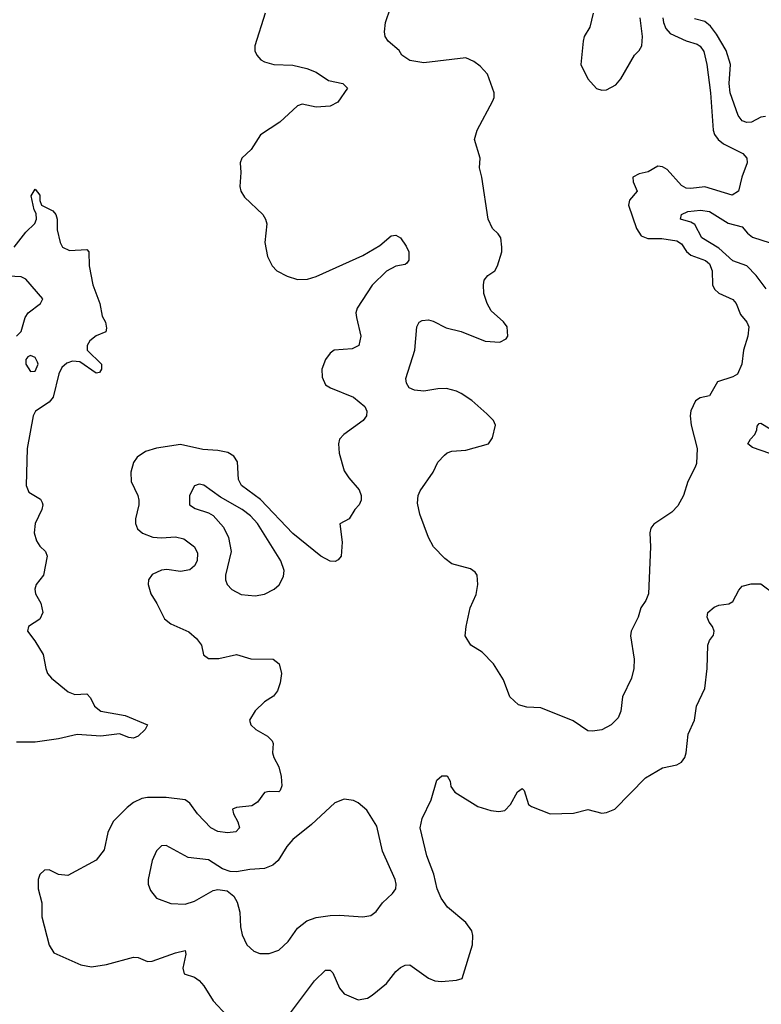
# Model space of a CAD drawing. Header units: inches. Extents: x 1603819 to 1745079, y 385938 to 533966.
# Tile 313 of 561: x 1734424 to 1737592, y 414516 to 418722. Entities that reach past the tile are written whole.
import ezdxf

# ---------------------------------------------------------------- set-up
doc = ezdxf.new("R2010")
doc.units = ezdxf.units.IN
doc.header["$MEASUREMENT"] = 0
doc.layers.add('B7431', color=7, linetype='Continuous')

msp = doc.modelspace()

# ---------------------------------------------------------------- linework, layer by layer
at = {"layer": 'B7431', "color": 5}
for points, elevation in [([(1735472.9, 418750), (1735427.8, 418610), (1735428.9, 418588.9), (1735436.3, 418570), (1735454, 418550), (1735470, 418542), (1735510, 418530.3), (1735590, 418527.4), (1735650, 418513.1), (1735690, 418498.5), (1735743, 418463), (1735804.7, 418450), (1735824.7, 418430), (1735783, 418370), (1735750, 418353), (1735690, 418348.9), (1735630, 418361.5), (1735610, 418353.5), (1735535.5, 418284.5), (1735451.7, 418230), (1735411.9, 418168.1), (1735372.4, 418130), (1735366, 418110), (1735368.7, 418070), (1735364.4, 418010), (1735368.2, 417990), (1735383.4, 417963.4), (1735462.8, 417890), (1735474, 417870), (1735479.1, 417850), (1735470.5, 417770), (1735483, 417710), (1735502, 417670), (1735522.8, 417650), (1735566, 417626), (1735610, 417612.9), (1735653.7, 417613.7), (1735690, 417624.5), (1735890, 417714.6), (1735962, 417758), (1736010, 417799.3), (1736030, 417802), (1736050.7, 417790), (1736075.1, 417755.1), (1736085.5, 417730), (1736085.5, 417694.5), (1736077.6, 417682.4), (1736070, 417676), (1736030, 417669.3), (1735990, 417647.8), (1735930, 417587.9), (1735864.6, 417490), (1735859.8, 417470), (1735861.8, 417450), (1735880.3, 417370), (1735872.2, 417330), (1735843.8, 417316.2), (1735767.7, 417310), (1735750, 417297.6), (1735730.3, 417270), (1735714.9, 417230), (1735715.1, 417195.1), (1735730, 417163), (1735750.8, 417150), (1735850, 417110.3), (1735898.4, 417070), (1735906.4, 417050), (1735905.5, 417030), (1735890.6, 417010), (1735808, 416950), (1735790.5, 416930), (1735784.9, 416910), (1735788.5, 416870), (1735810, 416794.8), (1735830, 416764.9), (1735874.4, 416714.4), (1735883, 416690), (1735882, 416670), (1735874, 416650), (1735854.8, 416630), (1735830.8, 416590), (1735791.6, 416568.4), (1735800.7, 416490), (1735796.3, 416430), (1735784.7, 416415.3), (1735772, 416408), (1735750, 416409.6), (1735710, 416430.9), (1735590, 416527.2), (1735452.3, 416672.3), (1735371.9, 416731.9), (1735358.3, 416758.3), (1735353.8, 416833.8), (1735337.8, 416857.8), (1735312.9, 416872.9), (1735270, 416882), (1735206.5, 416886.5), (1735110, 416906.9), (1735008, 416892), (1734961.8, 416878.2), (1734926, 416854), (1734910.4, 416830), (1734898.7, 416790), (1734899.5, 416750), (1734927.8, 416690), (1734932.2, 416670), (1734932.2, 416650), (1734918.4, 416590), (1734918.4, 416570), (1734927.4, 416547.4), (1734948.7, 416528.7), (1734992.3, 416512.3), (1735030, 416508.4), (1735090, 416512.5), (1735124.5, 416504.5), (1735170, 416470.3), (1735183.4, 416443.4), (1735182.2, 416410), (1735170, 416388.9), (1735150, 416372.5), (1735110, 416365.6), (1735052.9, 416372.9), (1735030, 416371.3), (1734990, 416352.3), (1734974.6, 416330), (1734972.4, 416310), (1734983.5, 416270), (1735010, 416228.4), (1735042.6, 416162.6), (1735070, 416140.9), (1735146.6, 416106.6), (1735179, 416079), (1735200.4, 416050), (1735208.8, 416008.8), (1735230, 415994), (1735273.9, 415993.9), (1735350, 416010.2), (1735411.8, 415991.8), (1735506, 415990), (1735531.6, 415970), (1735542.8, 415930), (1735536.6, 415890), (1735524.5, 415855.5), (1735507.3, 415832.7), (1735470, 415808), (1735429.1, 415770), (1735406, 415730), (1735410.4, 415710), (1735433, 415690), (1735482.3, 415662.3), (1735501.8, 415641.8), (1735506.5, 415630), (1735504.2, 415590), (1735509, 415571), (1735530.1, 415530.1), (1735541.2, 415490), (1735542.9, 415450), (1735536.9, 415430), (1735530, 415423.5), (1735490, 415425.6), (1735470, 415421.1), (1735439.6, 415380.4), (1735415.4, 415364.6), (1735350, 415356.5), (1735333, 415350), (1735336.9, 415330), (1735355.2, 415295.2), (1735362, 415270), (1735346.4, 415253.6), (1735311.1, 415248.9), (1735270, 415254.8), (1735240.6, 415270), (1735183.2, 415330), (1735150, 415375.3), (1735130, 415389.8), (1735050, 415399.5), (1734970, 415399.8), (1734945, 415395), (1734910, 415377.6), (1734883.1, 415356.9), (1734822.9, 415297.1), (1734799.7, 415250), (1734784.3, 415175.7), (1734750, 415131.5), (1734630, 415066.9), (1734590, 415071.1), (1734550, 415090.7), (1734530, 415089.7), (1734510, 415071), (1734503.2, 415050), (1734502.8, 415010), (1734518.5, 414950), (1734518.9, 414890), (1734549.4, 414769.4), (1734570, 414736.5), (1734684.4, 414684.4), (1734730, 414676.3), (1734794.1, 414685.9), (1734910, 414718.2), (1734930, 414716.9), (1734970, 414699.7), (1734990, 414700.6), (1735090, 414736.6), (1735130, 414746), (1735133.8, 414730), (1735120.3, 414670), (1735126.8, 414646.8), (1735170, 414631.8), (1735190, 414618.4), (1735210, 414595.5), (1735250, 414530.5), (1735309.1, 414469.1)], 220), ([(1737171.4, 418730), (1737174.1, 418710), (1737184.3, 418684.3), (1737202.8, 418662.8), (1737270, 418632), (1737317.1, 418617.1), (1737330, 418609.1), (1737345.7, 418585.7), (1737358.7, 418530), (1737374.1, 418410), (1737386.5, 418250), (1737391.6, 418231.6), (1737407.8, 418210), (1737430, 418192.3), (1737512, 418150), (1737529.6, 418130), (1737531.2, 418110), (1737507.8, 418050), (1737494.5, 417990), (1737467.3, 417972.7), (1737350, 418008.3), (1737290, 418001), (1737270, 418002.9), (1737250, 418013.7), (1737190, 418082.1), (1737170, 418093.1), (1737150, 418095.8), (1737108.1, 418071.9), (1737070, 418063.4), (1737043, 418050), (1737043.8, 418030), (1737060.7, 417990), (1737028.5, 417951.5), (1737024.9, 417930), (1737057.8, 417830), (1737078.6, 417798.6), (1737107.4, 417787.4), (1737166.9, 417786.9), (1737230, 417777.9), (1737250, 417764.4), (1737272.3, 417732.3), (1737290, 417716.2), (1737352.8, 417692.8), (1737370, 417679.8), (1737381.3, 417650), (1737382.4, 417590), (1737390.9, 417570.9), (1737410, 417554.5), (1737470, 417526.6), (1737483.5, 417510), (1737503.3, 417463.3), (1737529.5, 417430), (1737538, 417410), (1737534.5, 417370), (1737515.8, 417310), (1737508, 417250), (1737490, 417208.4), (1737470, 417196.4), (1737404.2, 417175.8), (1737370, 417116), (1737330, 417106.8), (1737310, 417094), (1737290, 417050.8), (1737287.8, 417030), (1737292.4, 416990), (1737318.2, 416890), (1737314, 416826), (1737309.7, 416810), (1737277.7, 416750), (1737258.7, 416690), (1737234.6, 416645.4), (1737210, 416618.4), (1737132.5, 416567.5), (1737119.1, 416550), (1737114.8, 416530), (1737118.2, 416470), (1737109.8, 416270.2), (1737098.2, 416241.8), (1737076.9, 416210), (1737065.1, 416170), (1737035.1, 416110), (1737032.4, 416090), (1737049, 415990), (1737047.1, 415950), (1737037.6, 415910), (1736998, 415830), (1736991, 415769), (1736980.4, 415739.6), (1736950, 415710.4), (1736910, 415688.9), (1736870, 415682.6), (1736850, 415684.2), (1736787.8, 415727.8), (1736650, 415782.4), (1736590, 415785.8), (1736554.8, 415794.8), (1736517.6, 415830), (1736490, 415902.8), (1736447.3, 415970), (1736399.9, 416019.9), (1736350.6, 416050.6), (1736327.3, 416090), (1736330.7, 416130), (1736348.5, 416210), (1736373.5, 416266.5), (1736381.1, 416310), (1736378.4, 416350), (1736370, 416362), (1736350, 416376.4), (1736270, 416398), (1736240.3, 416420.3), (1736191.6, 416470), (1736170.2, 416510), (1736132.4, 416610), (1736123, 416657), (1736125.3, 416690), (1736134.9, 416710), (1736190.2, 416789.8), (1736210, 416832.7), (1736238, 416862), (1736250, 416872.3), (1736270, 416879.5), (1736330, 416882.9), (1736426, 416910), (1736443.7, 416936.3), (1736456.4, 416990), (1736447.2, 417010), (1736419.1, 417039.1), (1736354.8, 417094.8), (1736310, 417124.7), (1736290, 417134.7), (1736246.3, 417146.3), (1736210, 417145.4), (1736150, 417134.9), (1736110, 417139.5), (1736088, 417150), (1736075.8, 417170), (1736073.7, 417190), (1736112, 417310), (1736119.5, 417410), (1736130, 417429.4), (1736142.4, 417437.6), (1736170, 417440.4), (1736190, 417434.8), (1736245.9, 417405.9), (1736310, 417389.8), (1736411.5, 417348.5), (1736475.1, 417344.9), (1736501.8, 417358.2), (1736508.9, 417370), (1736505.8, 417410), (1736490, 417431.5), (1736438.3, 417478.3), (1736420.7, 417510), (1736406.9, 417553.1), (1736404.4, 417590), (1736408.2, 417610), (1736424, 417630), (1736452.7, 417650), (1736464.9, 417670), (1736483.1, 417730), (1736482.6, 417750), (1736478.4, 417790), (1736467.3, 417807.3), (1736443, 417830), (1736425.5, 417870), (1736398, 418050), (1736387.7, 418090), (1736390.6, 418130), (1736366.8, 418210), (1736377.3, 418250), (1736444.5, 418375.5), (1736450.3, 418390), (1736450.4, 418410), (1736422, 418490), (1736390, 418524), (1736363.4, 418543.4), (1736330, 418559.3), (1736150, 418537.4), (1736090, 418547.4), (1736055.5, 418570), (1736044.9, 418590), (1735998.4, 418630), (1735985.3, 418650), (1735982, 418670), (1735986.7, 418710), (1736007.9, 418772.1)], 240), ([(1736874, 418750), (1736859.3, 418690), (1736834.4, 418650), (1736830.4, 418630), (1736821, 418530), (1736851, 418470), (1736888, 418428), (1736910, 418420.7), (1736930, 418422), (1736970, 418444), (1736991, 418469), (1737050, 418570.8), (1737069.6, 418590.4), (1737081.2, 418610), (1737084.2, 418650), (1737074.7, 418730)], 260), ([(1737610, 418308.6), (1737590, 418305.7), (1737550, 418284.5), (1737530, 418283.2), (1737509.7, 418290), (1737492.3, 418312.3), (1737459, 418410), (1737453.7, 418450), (1737459.8, 418530), (1737441.7, 418590), (1737400.7, 418660.7), (1737374.2, 418694.2), (1737350, 418714.5), (1737305.6, 418725.6)], 220), ([(1734400.2, 417750), (1734450, 417815.1), (1734488.5, 417851.5), (1734495.4, 417870), (1734493.9, 417893.9), (1734486.3, 417910), (1734473.2, 417970), (1734490, 417998), (1734510, 417972), (1734510.5, 417950), (1734517.1, 417930), (1734565.7, 417905.7), (1734578.9, 417890), (1734584, 417870), (1734584.1, 417824.1), (1734596.3, 417770), (1734607.3, 417750), (1734636.4, 417736.4), (1734710, 417740.7), (1734719.1, 417730), (1734720.3, 417670), (1734735.8, 417590), (1734766.7, 417510), (1734776, 417456), (1734790.2, 417430), (1734794.9, 417405.1), (1734791.5, 417388.5), (1734750, 417371.2), (1734723.1, 417350), (1734711.7, 417330), (1734712, 417310), (1734773, 417250), (1734773, 417230), (1734764.9, 417215.1), (1734750, 417211.8), (1734681.3, 417261.3), (1734650, 417263.4), (1734625.2, 417254.8), (1734604, 417236), (1734590.4, 417210), (1734566.3, 417110), (1734550, 417088), (1734491.6, 417050), (1734481.5, 417030), (1734455.4, 416890), (1734452.1, 416732.1), (1734463.3, 416703.3), (1734513.4, 416673.4), (1734520.4, 416660.4), (1734522.9, 416650), (1734517.8, 416630), (1734490, 416569.5), (1734485.5, 416530), (1734495.6, 416495.6), (1734510, 416473.7), (1734534, 416450), (1734541.1, 416430), (1734525.3, 416350), (1734494.9, 416310), (1734488.9, 416290), (1734491.8, 416270), (1734514.6, 416230), (1734522.3, 416190), (1734510, 416161.6), (1734461, 416130), (1734457.3, 416110), (1734489, 416069), (1734523.6, 416010), (1734534.9, 415950), (1734543.1, 415930), (1734560.3, 415910), (1734630.9, 415850.9), (1734659.2, 415839.2), (1734710, 415842.3), (1734726, 415826), (1734743.2, 415790), (1734770, 415768.1), (1734874, 415750), (1734970.4, 415710), (1734960.3, 415690), (1734930, 415662.2), (1734910, 415653.5), (1734890, 415656.1), (1734850, 415671.5), (1734770, 415661.7), (1734670, 415668.2), (1734590, 415649.9), (1734490, 415636.5), (1734410, 415635.6)], 180), ([(1737612.3, 417572.3), (1737570, 417628.9), (1737530, 417671.2), (1737470, 417692.5), (1737410, 417746.8), (1737337.7, 417790), (1737306.9, 417846.9), (1737290, 417857.5), (1737246, 417870), (1737251.2, 417890), (1737277.7, 417902.3), (1737332.2, 417907.8), (1737370, 417902.7), (1737450, 417853.6), (1737510, 417837.6), (1737532.5, 417810), (1737553.7, 417793.7), (1737628.9, 417768.9)], 220), ([(1734410, 417370.5), (1734429.7, 417390.3), (1734446.9, 417450), (1734459.7, 417470), (1734512.8, 417510), (1734522, 417530), (1734450, 417614.4), (1734430, 417623.2), (1734347.8, 417627.8)], 180), ([(1737628.4, 416868.4), (1737554.3, 416894.3), (1737534.2, 416910), (1737545, 416930), (1737563.7, 416950), (1737573, 416970), (1737573.5, 416986.5), (1737582.5, 416997.5), (1737590, 416999.1), (1737630, 416974.1)], 220), ([(1735580.5, 414479.5), (1735683, 414617), (1735730, 414661.7), (1735750, 414662), (1735762, 414650), (1735790, 414584.9), (1735810, 414561.6), (1735870, 414534.9), (1735910, 414542.4), (1735930, 414554.9), (1735990, 414604.9), (1736030, 414657), (1736050, 414673.7), (1736070, 414683.1), (1736090, 414684.4), (1736170, 414628.5), (1736196.7, 414616.7), (1736225.8, 414614.2), (1736290, 414619.1), (1736313.2, 414626.8), (1736357.4, 414770), (1736359.8, 414810), (1736355.3, 414830), (1736330, 414865.7), (1736251.3, 414931.3), (1736223.4, 414970), (1736207.3, 415010), (1736192.4, 415072.4), (1736162.7, 415150), (1736134.3, 415270), (1736143, 415310), (1736182, 415390), (1736205.6, 415474.4), (1736227.5, 415492.5), (1736250, 415492), (1736263.1, 415470), (1736266, 415446), (1736282.2, 415422.2), (1736381.3, 415361.3), (1736436.1, 415343.9), (1736470, 415340.3), (1736495.4, 415344.6), (1736520.5, 415370), (1736550, 415424), (1736570, 415438), (1736579.1, 415430), (1736597.1, 415370), (1736610, 415361.1), (1736690, 415330.4), (1736790, 415333.4), (1736850, 415348), (1736910, 415332.7), (1736930, 415334.9), (1736965.2, 415350), (1737096.3, 415483.7), (1737170, 415526.4), (1737230, 415539.5), (1737250, 415550.5), (1737264.2, 415570), (1737271.2, 415590), (1737278.7, 415670), (1737305.6, 415730), (1737314.5, 415790), (1737350, 415864.7), (1737360.9, 415950), (1737363, 416050), (1737369.7, 416070.3), (1737387, 416093), (1737389.5, 416110), (1737383.6, 416130), (1737368.7, 416148.7), (1737360.4, 416170), (1737363, 416190), (1737390, 416212.9), (1737410, 416221.1), (1737452.8, 416227.2), (1737470, 416237.3), (1737494.9, 416285.1), (1737510, 416302), (1737548.2, 416311.8), (1737590, 416312.4), (1737650, 416267.4)], 220)]:
    msp.add_lwpolyline(points, dxfattribs=dict(at, elevation=elevation))
for points, elevation in [([(1734470, 417287.6), (1734458.4, 417281.6), (1734450.4, 417270), (1734450.3, 417250), (1734470, 417218.9), (1734490, 417220.3), (1734502.2, 417250), (1734499.5, 417259.5), (1734490, 417278.9)], 180), ([(1735190, 416737.6), (1735170, 416731.1), (1735149.1, 416690), (1735148.9, 416650), (1735173.6, 416633.6), (1735230, 416616.1), (1735250, 416603.9), (1735294.3, 416554.3), (1735315.4, 416510), (1735326.6, 416450), (1735303.2, 416350), (1735303.6, 416330), (1735310.2, 416310.2), (1735330, 416288.4), (1735370, 416267), (1735430, 416261.1), (1735470, 416267.6), (1735510.6, 416289.4), (1735532.1, 416307.9), (1735550, 416344), (1735553.3, 416370), (1735539.8, 416410), (1735439.9, 416570), (1735410, 416603.2), (1735374.7, 416630), (1735282.1, 416682.1), (1735210, 416733.6)], 240), ([(1735810, 415392.6), (1735770, 415376.3), (1735670, 415284.7), (1735590, 415219.6), (1735565.3, 415190), (1735528.5, 415130), (1735504.9, 415110), (1735470, 415096.3), (1735407.5, 415092.5), (1735350, 415082), (1735322.9, 415082.9), (1735290, 415094.5), (1735230, 415132.8), (1735142.8, 415142.8), (1735050, 415194.3), (1735030, 415192.8), (1735008.5, 415171.5), (1734990.3, 415130), (1734972.6, 415050), (1734972.9, 415030), (1734982, 415002), (1735007.7, 414970), (1735070, 414947.2), (1735130, 414944.4), (1735170, 414956.5), (1735250, 415002), (1735270, 415007), (1735310, 415001.6), (1735338.6, 414978.6), (1735353, 414953), (1735363.5, 414910), (1735366.7, 414846.7), (1735373.5, 414813.5), (1735394.3, 414770), (1735423.5, 414743.5), (1735450, 414733.8), (1735490, 414732.8), (1735530, 414747.4), (1735570, 414784.6), (1735610, 414841.7), (1735650, 414872.6), (1735690, 414887.6), (1735750, 414895.5), (1735790, 414897.5), (1735889.8, 414890.2), (1735924.2, 414895.8), (1735946.8, 414913.2), (1735972.9, 414950), (1736016.8, 414990), (1736029.8, 415010), (1736032.4, 415030), (1736028.3, 415050), (1735973.8, 415170), (1735950, 415277), (1735906.2, 415346.2), (1735870, 415376.9), (1735850, 415386.9)], 240)]:
    msp.add_lwpolyline(points, close=True, dxfattribs=dict(at, elevation=elevation))

doc.saveas('drawing.dxf')
